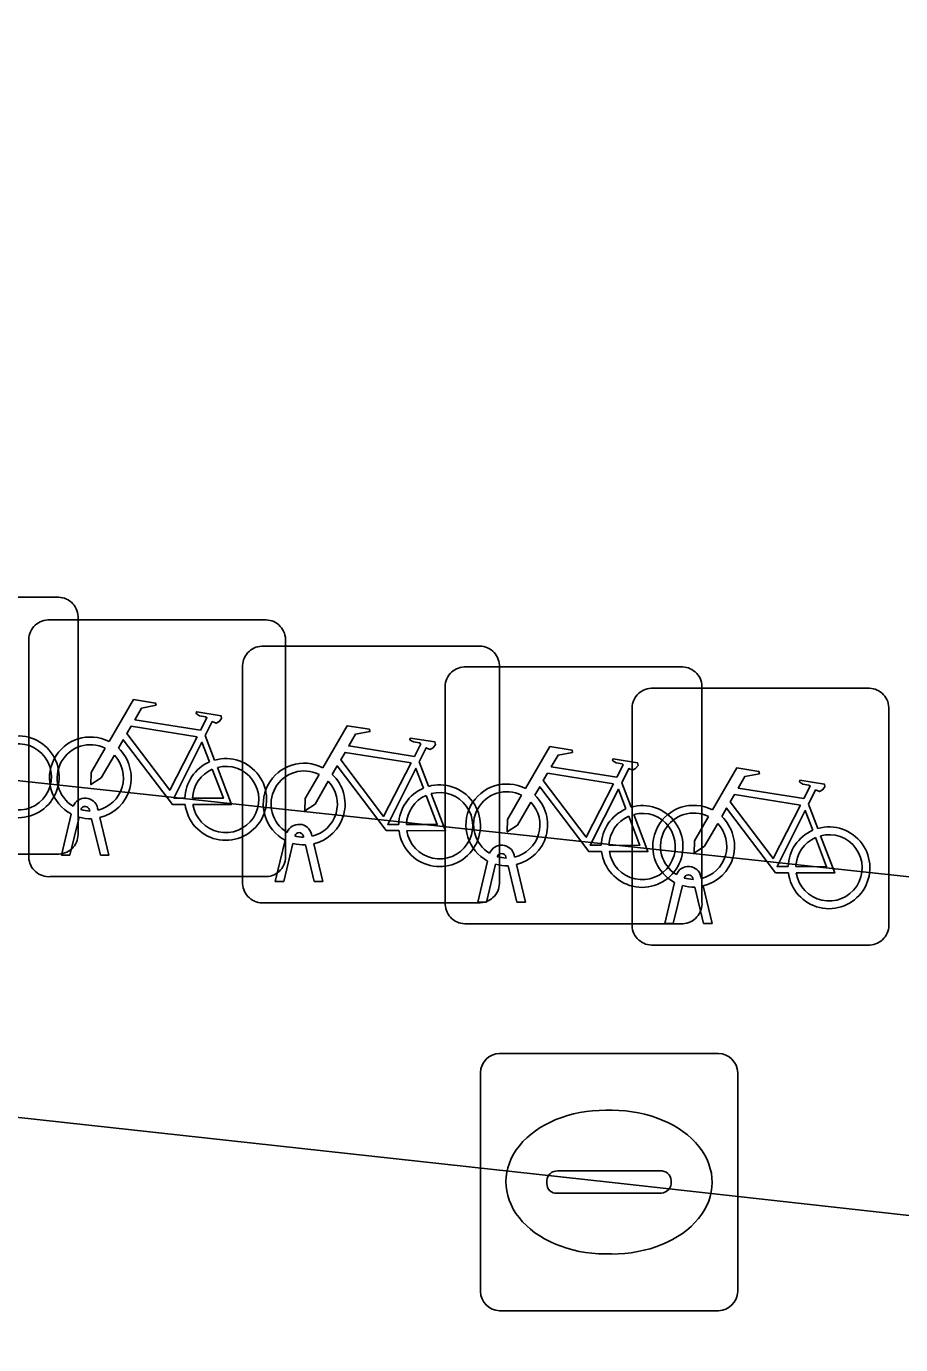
# Model space of a CAD drawing. Extents: x 162026 to 163502, y 387295 to 388169.
# Drawn here: x 162298.46 to 162301.86, y 387547.55 to 387552.67 of the extents above; entities that cross this region are included whole.
import ezdxf

# ---------------------------------------------------------------- set-up
doc = ezdxf.new("R2010")
doc.units = 0
for name, color, linetype in [('IMGEO_Fietsenrek', 7, 'Continuous'), ('IMGEO_Groenvoorziening', 7, 'Continuous'), ('IMGEO_Kolk', 7, 'Continuous'), ('IMGEO_Rijbaan_lokaal_gesloten', 7, 'Continuous'), ('IMGEO_Voetpad_open', 7, 'Continuous')]:
    doc.layers.add(name, color=color, linetype=linetype)

msp = doc.modelspace()

# ---------------------------------------------------------------- linework, layer by layer
at = {"layer": 'IMGEO_Fietsenrek'}
for p, q in [((162297.7389, 387550.4535), (162298.5798, 387550.4535)), ((162298.5798, 387550.4535), (162297.7389, 387550.4535)), ((162298.5459, 387550.3655), (162299.3868, 387550.3655)), ((162299.3868, 387550.3655), (162298.5459, 387550.3655)), ((162298.6635, 387550.3791), (162298.6635, 387549.5382)), ((162298.6635, 387549.5382), (162298.6635, 387550.3791)), ((162298.4715, 387549.4409), (162298.4715, 387550.2818)), ((162298.4715, 387550.2818), (162298.4715, 387549.4409)), ((162299.4705, 387550.2911), (162299.4705, 387549.4502)), ((162299.4705, 387549.4502), (162299.4705, 387550.2911)), ((162299.3779, 387550.2635), (162300.2188, 387550.2635)), ((162300.2188, 387550.2635), (162299.3779, 387550.2635)), ((162299.3035, 387549.3389), (162299.3035, 387550.1798)), ((162299.3035, 387550.1798), (162299.3035, 387549.3389)), ((162300.1659, 387550.1825), (162301.0068, 387550.1825)), ((162301.0068, 387550.1825), (162300.1659, 387550.1825)), ((162300.3025, 387550.1891), (162300.3025, 387549.3482)), ((162300.3025, 387549.3482), (162300.3025, 387550.1891)), ((162300.0915, 387549.2579), (162300.0915, 387550.0988)), ((162300.0915, 387550.0988), (162300.0915, 387549.2579)), ((162300.8929, 387550.0995), (162301.7338, 387550.0995)), ((162301.7338, 387550.0995), (162300.8929, 387550.0995)), ((162301.0905, 387550.1081), (162301.0905, 387549.2672)), ((162301.0905, 387549.2672), (162301.0905, 387550.1081)), ((162301.8175, 387550.0251), (162301.8175, 387549.1842)), ((162301.8175, 387549.1842), (162301.8175, 387550.0251)), ((162300.8185, 387549.1749), (162300.8185, 387550.0158)), ((162300.8185, 387550.0158), (162300.8185, 387549.1749)), ((162299.1582, 387549.9152), (162299.1945, 387549.82)), ((162299.9902, 387549.8132), (162300.0265, 387549.718)), ((162300.7782, 387549.7322), (162300.8145, 387549.637)), ((162298.7089, 387549.6219), (162298.7079, 387549.6262)), ((162298.7396, 387549.6334), (162298.7414, 387549.6255)), ((162301.5052, 387549.6492), (162301.5415, 387549.554)), ((162298.5985, 387549.4503), (162298.6368, 387549.6103)), ((162298.6672, 387549.5981), (162298.6319, 387549.4503)), ((162298.75, 387549.4503), (162298.7161, 387549.592)), ((162298.7484, 387549.5963), (162298.7834, 387549.4503)), ((162299.5409, 387549.5199), (162299.5399, 387549.5242)), ((162299.5716, 387549.5314), (162299.5734, 387549.5235)), ((162299.4305, 387549.3483), (162299.4688, 387549.5083)), ((162299.4992, 387549.4961), (162299.4639, 387549.3483)), ((162299.582, 387549.3483), (162299.5481, 387549.49)), ((162299.5804, 387549.4943), (162299.6154, 387549.3483)), ((162298.5891, 387549.4545), (162297.7482, 387549.4545)), ((162297.7482, 387549.4545), (162298.5891, 387549.4545)), ((162298.6319, 387549.4503), (162298.5985, 387549.4503)), ((162298.7834, 387549.4503), (162298.75, 387549.4503)), ((162300.2185, 387549.2673), (162300.2568, 387549.4273)), ((162300.2872, 387549.4151), (162300.2519, 387549.2673)), ((162300.3289, 387549.4389), (162300.3279, 387549.4432)), ((162300.37, 387549.2673), (162300.3361, 387549.409)), ((162300.3596, 387549.4504), (162300.3614, 387549.4425)), ((162300.3684, 387549.4133), (162300.4034, 387549.2673)), ((162299.3961, 387549.3665), (162298.5552, 387549.3665)), ((162298.5552, 387549.3665), (162299.3961, 387549.3665)), ((162301.0559, 387549.3559), (162301.0549, 387549.3602)), ((162301.0866, 387549.3674), (162301.0884, 387549.3595)), ((162299.4639, 387549.3483), (162299.4305, 387549.3483)), ((162299.6154, 387549.3483), (162299.582, 387549.3483)), ((162300.9455, 387549.1843), (162300.9838, 387549.3443)), ((162301.0142, 387549.3321), (162300.9789, 387549.1843)), ((162301.097, 387549.1843), (162301.0631, 387549.326)), ((162301.0954, 387549.3303), (162301.1304, 387549.1843)), ((162300.2281, 387549.2645), (162299.3872, 387549.2645)), ((162299.3872, 387549.2645), (162300.2281, 387549.2645)), ((162300.2519, 387549.2673), (162300.2185, 387549.2673)), ((162300.4034, 387549.2673), (162300.37, 387549.2673)), ((162301.0161, 387549.1835), (162300.1752, 387549.1835)), ((162300.1752, 387549.1835), (162301.0161, 387549.1835)), ((162300.9789, 387549.1843), (162300.9455, 387549.1843)), ((162301.1304, 387549.1843), (162301.097, 387549.1843)), ((162301.7431, 387549.1005), (162300.9022, 387549.1005)), ((162300.9022, 387549.1005), (162301.7431, 387549.1005))]:
    msp.add_line(p, q, dxfattribs=at)
for points in [[(162298.7841, 387549.8922), (162298.8788, 387550.0557), (162298.965, 387550.0419), (162298.9667, 387550.0332), (162298.9106, 387550.0223), (162298.8844, 387549.977), (162299.1396, 387549.9362)], [(162299.1396, 387549.9362), (162299.1646, 387549.985), (162299.1595, 387549.989), (162299.1363, 387549.9927), (162299.1236, 387550.0002), (162299.1226, 387550.0033), (162299.1248, 387550.0079), (162299.2196, 387549.9928), (162299.2219, 387549.9825), (162299.2125, 387549.9701), (162299.2001, 387549.9637), (162299.1856, 387549.9699), (162299.1582, 387549.9152)], [(162299.1267, 387549.911), (162298.8699, 387549.952), (162298.8532, 387549.9232), (162299.0202, 387549.7029), (162299.1267, 387549.911)], [(162299.6161, 387549.7902), (162299.7108, 387549.9537), (162299.797, 387549.9399), (162299.7987, 387549.9312), (162299.7426, 387549.9203), (162299.7164, 387549.875), (162299.9716, 387549.8342)], [(162299.0798, 387549.6475), (162299.0301, 387549.6476), (162298.8394, 387549.8993), (162298.8204, 387549.8665)], [(162299.1747, 387549.813), (162299.1454, 387549.8898), (162299.036, 387549.6717), (162299.0787, 387549.6716)], [(162299.9716, 387549.8342), (162299.9966, 387549.883), (162299.9915, 387549.887), (162299.9683, 387549.8907), (162299.9556, 387549.8982), (162299.9546, 387549.9013), (162299.9568, 387549.9059), (162300.0516, 387549.8908), (162300.0539, 387549.8805), (162300.0445, 387549.8681), (162300.0321, 387549.8617), (162300.0176, 387549.8679), (162299.9902, 387549.8132)], [(162300.4041, 387549.7092), (162300.4988, 387549.8727), (162300.585, 387549.8589), (162300.5867, 387549.8502), (162300.5306, 387549.8393), (162300.5044, 387549.794), (162300.7596, 387549.7532)], [(162298.8048, 387549.8397), (162298.7532, 387549.7505), (162298.7133, 387549.7245), (162298.7145, 387549.772), (162298.769, 387549.8662)], [(162299.9587, 387549.809), (162299.7019, 387549.85), (162299.6852, 387549.8212), (162299.8522, 387549.6009), (162299.9587, 387549.809)], [(162300.7596, 387549.7532), (162300.7846, 387549.802), (162300.7795, 387549.806), (162300.7563, 387549.8097), (162300.7436, 387549.8172), (162300.7426, 387549.8203), (162300.7448, 387549.8249), (162300.8396, 387549.8098), (162300.8419, 387549.7995), (162300.8325, 387549.7871), (162300.8201, 387549.7807), (162300.8056, 387549.7869), (162300.7782, 387549.7322)], [(162299.1087, 387549.6715), (162299.2286, 387549.6713), (162299.1854, 387549.7849)], [(162299.2052, 387549.7918), (162299.2602, 387549.6472), (162299.1101, 387549.6475)], [(162299.9118, 387549.5455), (162299.8621, 387549.5456), (162299.6714, 387549.7973), (162299.6524, 387549.7645)], [(162300.0067, 387549.711), (162299.9774, 387549.7878), (162299.868, 387549.5697), (162299.9107, 387549.5696)], [(162300.7467, 387549.728), (162300.4899, 387549.769), (162300.4732, 387549.7402), (162300.6402, 387549.5199), (162300.7467, 387549.728)], [(162301.1311, 387549.6262), (162301.2258, 387549.7897), (162301.312, 387549.7759), (162301.3137, 387549.7672), (162301.2576, 387549.7563), (162301.2314, 387549.711), (162301.4866, 387549.6702)], [(162299.6368, 387549.7377), (162299.5852, 387549.6485), (162299.5453, 387549.6225), (162299.5465, 387549.67), (162299.601, 387549.7642)], [(162300.6998, 387549.4645), (162300.6501, 387549.4646), (162300.4594, 387549.7163), (162300.4404, 387549.6835)], [(162301.4866, 387549.6702), (162301.5116, 387549.719), (162301.5065, 387549.723), (162301.4833, 387549.7267), (162301.4706, 387549.7342), (162301.4696, 387549.7373), (162301.4718, 387549.7419), (162301.5666, 387549.7268), (162301.5689, 387549.7165), (162301.5595, 387549.7041), (162301.5471, 387549.6977), (162301.5326, 387549.7039), (162301.5052, 387549.6492)], [(162299.9407, 387549.5695), (162300.0606, 387549.5693), (162300.0174, 387549.6829)], [(162300.0372, 387549.6898), (162300.0922, 387549.5452), (162299.9421, 387549.5455)], [(162300.4248, 387549.6567), (162300.3732, 387549.5675), (162300.3333, 387549.5415), (162300.3345, 387549.589), (162300.389, 387549.6832)], [(162300.7947, 387549.63), (162300.7654, 387549.7068), (162300.656, 387549.4887), (162300.6987, 387549.4886)], [(162301.4737, 387549.645), (162301.2169, 387549.686), (162301.2002, 387549.6572), (162301.3672, 387549.4369), (162301.4737, 387549.645)], [(162301.4268, 387549.3815), (162301.3771, 387549.3816), (162301.1864, 387549.6333), (162301.1674, 387549.6005)], [(162301.5217, 387549.547), (162301.4924, 387549.6238), (162301.383, 387549.4057), (162301.4257, 387549.4056)], [(162300.7287, 387549.4885), (162300.8486, 387549.4883), (162300.8054, 387549.6019)], [(162300.8252, 387549.6088), (162300.8802, 387549.4642), (162300.7301, 387549.4645)], [(162301.1518, 387549.5737), (162301.1002, 387549.4845), (162301.0603, 387549.4585), (162301.0615, 387549.506), (162301.116, 387549.6002)], [(162301.4557, 387549.4055), (162301.5756, 387549.4053), (162301.5324, 387549.5189)], [(162301.5522, 387549.5258), (162301.6072, 387549.3812), (162301.4571, 387549.3815)]]:
    msp.add_lwpolyline(points, dxfattribs=at)
for centre, radius, start, end in [((162298.5856, 387550.3758), 0.0779, 2.4484, 94.2845), ((162298.5856, 387550.3758), 0.0779, 2.4484, 94.2845), ((162298.5492, 387550.2876), 0.0779, 92.4484, 184.2845), ((162298.5492, 387550.2876), 0.0779, 92.4484, 184.2845), ((162299.3926, 387550.2878), 0.0779, 2.4484, 94.2845), ((162299.3926, 387550.2878), 0.0779, 2.4484, 94.2845), ((162299.3812, 387550.1856), 0.0779, 92.4484, 184.2845), ((162299.3812, 387550.1856), 0.0779, 92.4484, 184.2845), ((162300.2246, 387550.1858), 0.0779, 2.4484, 94.2845), ((162300.2246, 387550.1858), 0.0779, 2.4484, 94.2845), ((162300.1692, 387550.1046), 0.0779, 92.4484, 184.2845), ((162300.1692, 387550.1046), 0.0779, 92.4484, 184.2845), ((162301.0126, 387550.1048), 0.0779, 2.4484, 94.2845), ((162301.0126, 387550.1048), 0.0779, 2.4484, 94.2845), ((162300.8962, 387550.0216), 0.0779, 92.4484, 184.2845), ((162300.8962, 387550.0216), 0.0779, 92.4484, 184.2845), ((162301.7396, 387550.0218), 0.0779, 2.4484, 94.2845), ((162301.7396, 387550.0218), 0.0779, 2.4484, 94.2845), ((162298.4307, 387549.7549), 0.159, 187.0065, 105.7708), ((162298.4307, 387549.7549), 0.129, 188.6715, 104.5883), ((162298.7111, 387549.7509), 0.159, 62.6766, 242.1369), ((162298.7111, 387549.7509), 0.129, 63.3192, 238.903), ((162298.7111, 387549.7509), 0.129, 283.6043, 43.4302), ((162298.7111, 387549.7509), 0.159, 283.5766, 46.6042), ((162299.2377, 387549.6669), 0.159, 187.0065, 105.7708), ((162299.2377, 387549.6669), 0.159, 113.3408, 178.3217), ((162299.2377, 387549.6669), 0.129, 113.923, 177.9556), ((162299.2377, 387549.6669), 0.129, 188.6715, 104.5883), ((162299.5431, 387549.6489), 0.159, 62.6766, 242.1369), ((162299.5431, 387549.6489), 0.129, 63.3192, 238.903), ((162299.5431, 387549.6489), 0.129, 283.6043, 43.4302), ((162299.5431, 387549.6489), 0.159, 283.5766, 46.6042), ((162300.0697, 387549.5649), 0.159, 187.0065, 105.7708), ((162300.3311, 387549.5679), 0.159, 62.6766, 242.1369), ((162298.6909, 387549.6223), 0.0499, 12.8025, 158.6934), ((162300.0697, 387549.5649), 0.159, 113.3408, 178.3217), ((162300.0697, 387549.5649), 0.129, 113.923, 177.9556), ((162300.0697, 387549.5649), 0.129, 188.6715, 104.5883), ((162300.3311, 387549.5679), 0.129, 63.3192, 238.903), ((162300.3311, 387549.5679), 0.159, 283.5766, 46.6042), ((162298.6909, 387549.6223), 0.0174, 12.8025, 163.4502), ((162298.7111, 387549.7509), 0.129, 253.415, 269.0204), ((162300.3311, 387549.5679), 0.129, 283.6043, 43.4302), ((162300.8577, 387549.4839), 0.159, 113.3408, 178.3217), ((162300.8577, 387549.4839), 0.159, 187.0065, 105.7708), ((162300.8577, 387549.4839), 0.129, 188.6715, 104.5883), ((162301.0581, 387549.4849), 0.159, 62.6766, 242.1369), ((162301.0581, 387549.4849), 0.129, 63.3192, 238.903), ((162298.7111, 387549.7509), 0.159, 253.9967, 271.7867), ((162299.5229, 387549.5203), 0.0499, 12.8025, 158.6934), ((162300.8577, 387549.4839), 0.129, 113.923, 177.9556), ((162301.0581, 387549.4849), 0.129, 283.6043, 43.4302), ((162301.0581, 387549.4849), 0.159, 283.5766, 46.6042), ((162298.5858, 387549.5324), 0.0779, 272.4484, 4.2845), ((162298.5858, 387549.5324), 0.0779, 272.4484, 4.2845), ((162299.5229, 387549.5203), 0.0174, 12.8025, 163.4502), ((162299.5431, 387549.6489), 0.129, 253.415, 269.0204), ((162301.5847, 387549.4009), 0.159, 113.3408, 178.3217), ((162301.5847, 387549.4009), 0.159, 187.0065, 105.7708), ((162301.5847, 387549.4009), 0.129, 113.923, 177.9556), ((162301.5847, 387549.4009), 0.129, 188.6715, 104.5883), ((162299.5431, 387549.6489), 0.159, 253.9967, 271.7867), ((162300.3109, 387549.4393), 0.0499, 12.8025, 158.6934), ((162298.5494, 387549.4442), 0.0779, 182.4484, 274.2845), ((162298.5494, 387549.4442), 0.0779, 182.4484, 274.2845), ((162299.3928, 387549.4444), 0.0779, 272.4484, 4.2845), ((162299.3928, 387549.4444), 0.0779, 272.4484, 4.2845), ((162300.3311, 387549.5679), 0.159, 253.9967, 271.7867), ((162300.3109, 387549.4393), 0.0174, 12.8025, 163.4502), ((162300.3311, 387549.5679), 0.129, 253.415, 269.0204), ((162301.0379, 387549.3563), 0.0499, 12.8025, 158.6934), ((162301.0379, 387549.3563), 0.0174, 12.8025, 163.4502), ((162301.0581, 387549.4849), 0.129, 253.415, 269.0204), ((162299.3814, 387549.3422), 0.0779, 182.4484, 274.2845), ((162299.3814, 387549.3422), 0.0779, 182.4484, 274.2845), ((162300.2248, 387549.3424), 0.0779, 272.4484, 4.2845), ((162300.2248, 387549.3424), 0.0779, 272.4484, 4.2845), ((162301.0581, 387549.4849), 0.159, 253.9967, 271.7867), ((162300.1694, 387549.2612), 0.0779, 182.4484, 274.2845), ((162300.1694, 387549.2612), 0.0779, 182.4484, 274.2845), ((162301.0128, 387549.2614), 0.0779, 272.4484, 4.2845), ((162301.0128, 387549.2614), 0.0779, 272.4484, 4.2845), ((162300.8964, 387549.1782), 0.0779, 182.4484, 274.2845), ((162300.8964, 387549.1782), 0.0779, 182.4484, 274.2845), ((162301.7398, 387549.1784), 0.0779, 272.4484, 4.2845), ((162301.7398, 387549.1784), 0.0779, 272.4484, 4.2845)]:
    msp.add_arc(centre, radius, start, end, dxfattribs=at)
at = {"layer": 'IMGEO_Groenvoorziening'}
msp.add_lwpolyline([(162320.504, 387547.333), (162317.521, 387547.632), (162304.856, 387549.053), (162301.909, 387549.364), (162295.563, 387550.049), (162295.461, 387548.755), (162300.729, 387548.178), (162318.59, 387546.192), (162331.98, 387544.706), (162335.41, 387544.327), (162338.051, 387544.035), (162338.197, 387545.367), (162335.201, 387545.678)], close=True, dxfattribs=at)
at = {"layer": 'IMGEO_Kolk'}
for p, q in [((162300.3029, 387548.6785), (162301.1551, 387548.6785)), ((162300.2285, 387547.7519), (162300.2285, 387548.6041)), ((162301.2295, 387548.6041), (162301.2295, 387547.7519)), ((162300.7165, 387548.4577), (162300.7415, 387548.4577)), ((162300.4869, 387548.1719), (162300.4869, 387548.1841)), ((162300.53, 387548.2213), (162300.9279, 387548.2213)), ((162300.971, 387548.1841), (162300.971, 387548.1719)), ((162300.9245, 387548.1347), (162300.5266, 387548.1347)), ((162300.7385, 387547.8983), (162300.7136, 387547.8983)), ((162301.1551, 387547.6775), (162300.3029, 387547.6775))]:
    msp.add_line(p, q, dxfattribs=at)
for points in [[(162300.3029, 387548.6785), (162301.1551, 387548.6785)], [(162300.2285, 387547.7519), (162300.2285, 387548.6041)], [(162301.2295, 387548.6041), (162301.2295, 387547.7519)], [(162301.1551, 387547.6775), (162300.3029, 387547.6775)]]:
    msp.add_lwpolyline(points, dxfattribs=at)
for centre, radius, start, end in [((162300.305, 387548.602), 0.0765, 91.552, 178.448), ((162300.305, 387548.602), 0.0765, 91.552, 178.448), ((162301.153, 387548.602), 0.0765, 1.552, 88.448), ((162301.153, 387548.602), 0.0765, 1.552, 88.448), ((162300.5271, 387548.1811), 0.0403, 85.8775, 175.7526), ((162300.9324, 387548.1829), 0.0386, 1.7309, 96.639), ((162300.5236, 387548.1712), 0.0366, 178.938, 274.7102), ((162300.9284, 387548.1775), 0.043, 264.8664, 352.4533), ((162300.305, 387547.754), 0.0765, 181.552, 268.448), ((162300.305, 387547.754), 0.0765, 181.552, 268.448), ((162301.153, 387547.754), 0.0765, 271.552, 358.448), ((162301.153, 387547.754), 0.0765, 271.552, 358.448)]:
    msp.add_arc(centre, radius, start, end, dxfattribs=at)
for centre, major_axis, ratio, start_param, end_param in [((162300.715, 387548.178), (-0.3872, 0.002), 0.722429, 4.712389, 7.853982), ((162300.74, 387548.178), (-0.3901, 0.002), 0.717154, 1.570796, 4.712389)]:
    msp.add_ellipse(centre, major_axis=major_axis, ratio=ratio, start_param=start_param, end_param=end_param, dxfattribs=at)
at = {"layer": 'IMGEO_Rijbaan_lokaal_gesloten'}
msp.add_lwpolyline([(162335.41, 387544.327), (162331.98, 387544.706), (162318.59, 387546.192), (162300.729, 387548.178), (162295.461, 387548.755), (162288.98, 387549.467), (162278.744, 387550.591)], dxfattribs=at)
at = {"layer": 'IMGEO_Voetpad_open'}
msp.add_lwpolyline([(162277.921, 387550.705), (162278.046, 387551.886), (162286.337, 387550.93), (162286.522, 387552.675), (162289.299, 387552.376), (162289.11, 387550.649), (162288.98, 387549.467), (162295.461, 387548.755), (162295.563, 387550.049), (162301.909, 387549.364), (162302.123, 387551.169), (162305.055, 387550.842), (162304.856, 387549.053), (162317.521, 387547.632)], dxfattribs=at)

doc.saveas('drawing.dxf')
